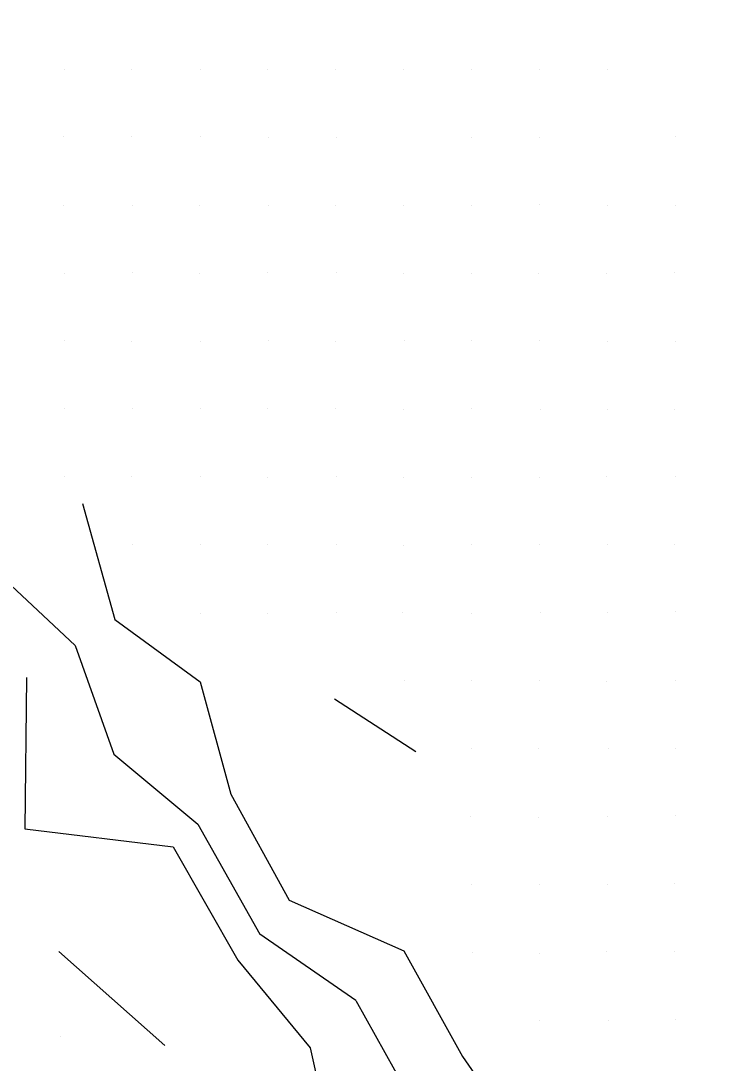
# Model space of a CAD drawing. Extents: x 1602514 to 1609837, y 863887 to 871157.
# Drawn here: x 1603702.9 to 1603857.7, y 868686.5 to 868916.6 of the extents above; entities that cross this region are included whole.
import ezdxf

# ---------------------------------------------------------------- set-up
doc = ezdxf.new("R2010")
doc.units = 0
for name, color, linetype in [('Survey-Flow line', 7, 'Continuous'), ('Survey-Ridge Lines', 7, 'Continuous'), ('Survey-Spot dirt', 7, 'Continuous')]:
    doc.layers.add(name, color=color, linetype=linetype)

msp = doc.modelspace()

# ---------------------------------------------------------------- linework, layer by layer
at = {"layer": 'Survey-Flow line'}
msp.add_line((1603776.98, 868700.36), (1603755.74, 868714.97), dxfattribs=at)
msp.add_line((1603776.98, 868700.36), (1603755.74, 868714.97), dxfattribs=at)
for points in [[(1603400.9, 868943.92), (1603424.74, 868947.42), (1603448.85, 868956.66), (1603473.15, 868954.62), (1603492.15, 868938.76), (1603516.03, 868931.18), (1603538.37, 868920.65), (1603562.25, 868913.68), (1603583.39, 868899.03), (1603596.4, 868878.02), (1603621.08, 868857.32), (1603643.24, 868845.84), (1603663.84, 868831.92), (1603686.99, 868820.57), (1603696.01, 868796.36), (1603714.96, 868778.72), (1603723.49, 868754.7), (1603742.07, 868739.28), (1603755.74, 868714.97)], [(1603400.9, 868943.92), (1603424.74, 868947.42), (1603448.85, 868956.66), (1603473.15, 868954.62), (1603492.15, 868938.76), (1603516.03, 868931.18), (1603538.37, 868920.65), (1603562.25, 868913.68), (1603583.39, 868899.03), (1603596.4, 868878.02), (1603621.08, 868857.32), (1603643.24, 868845.84), (1603663.84, 868831.92), (1603686.99, 868820.57), (1603696.01, 868796.36), (1603714.96, 868778.72), (1603723.49, 868754.7), (1603742.07, 868739.28), (1603755.74, 868714.97)], [(1603776.98, 868700.36), (1603789.74, 868677.36), (1603811.69, 868663.33), (1603827.15, 868641.12), (1603843.58, 868621.54), (1603869.67, 868611), (1603886.67, 868592.73), (1603900, 868570.2), (1603911.29, 868547.43), (1603928.27, 868529.81), (1603943.48, 868509.14), (1603955.72, 868485.41), (1603976.65, 868468.9), (1604002.57, 868466.75), (1604028.48, 868466.18), (1604052.23, 868458.25), (1604076.63, 868450.93), (1604103.21, 868446.5), (1604141.32, 868428.13)], [(1603776.98, 868700.36), (1603789.74, 868677.36), (1603811.69, 868663.33), (1603827.15, 868641.12), (1603843.58, 868621.54), (1603869.67, 868611), (1603886.67, 868592.73), (1603900, 868570.2), (1603911.29, 868547.43), (1603928.27, 868529.81), (1603943.48, 868509.14), (1603955.72, 868485.41), (1603976.65, 868468.9), (1604002.57, 868466.75), (1604028.48, 868466.18), (1604052.23, 868458.25), (1604076.63, 868450.93), (1604103.21, 868446.5), (1604141.32, 868428.13)]]:
    msp.add_lwpolyline(points, dxfattribs=at)
at = {"layer": 'Survey-Ridge Lines'}
for p, q in [((1603772.26, 868766.94), (1603790.23, 868755.34)), ((1603772.26, 868766.94), (1603790.23, 868755.34)), ((1603711.36, 868711.15), (1603734.75, 868690.39)), ((1603711.36, 868711.15), (1603734.75, 868690.39))]:
    msp.add_line(p, q, dxfattribs=at)
for points in [[(1603716.58, 868810.09), (1603723.71, 868784.44), (1603742.56, 868770.69)], [(1603716.58, 868810.09), (1603723.71, 868784.44), (1603742.56, 868770.69)], [(1603704.16, 868771.66), (1603703.84, 868738.23), (1603736.62, 868734.29), (1603750.88, 868709.27), (1603766.86, 868689.87), (1603773.26, 868661.13)], [(1603704.16, 868771.66), (1603703.84, 868738.23), (1603736.62, 868734.29), (1603750.88, 868709.27), (1603766.86, 868689.87), (1603773.26, 868661.13)], [(1603742.56, 868770.69), (1603749.31, 868745.91), (1603762.19, 868722.51), (1603787.56, 868711.32), (1603800.55, 868688), (1603815.4, 868666.48)], [(1603742.56, 868770.69), (1603749.31, 868745.91), (1603762.19, 868722.51), (1603787.56, 868711.32), (1603800.55, 868688), (1603815.4, 868666.48)]]:
    msp.add_lwpolyline(points, dxfattribs=at)
at = {"layer": 'Survey-Spot dirt'}
for p, q in [((1603712.61, 868905.9), (1603712.61, 868905.9)), ((1603712.61, 868905.9), (1603712.61, 868905.9)), ((1603727.33, 868905.96), (1603727.33, 868905.96)), ((1603727.33, 868905.96), (1603727.33, 868905.96)), ((1603742.58, 868905.96), (1603742.58, 868905.96)), ((1603742.58, 868905.96), (1603742.58, 868905.96)), ((1603757.53, 868905.96), (1603757.53, 868905.96)), ((1603757.53, 868905.96), (1603757.53, 868905.96)), ((1603772.5, 868905.91), (1603772.5, 868905.91)), ((1603772.5, 868905.91), (1603772.5, 868905.91)), ((1603787.43, 868905.98), (1603787.43, 868905.98)), ((1603787.43, 868905.98), (1603787.43, 868905.98)), ((1603802.47, 868905.82), (1603802.47, 868905.82)), ((1603802.47, 868905.82), (1603802.47, 868905.82)), ((1603817.62, 868905.94), (1603817.62, 868905.94)), ((1603817.62, 868905.94), (1603817.62, 868905.94)), ((1603832.49, 868905.81), (1603832.49, 868905.81)), ((1603832.49, 868905.81), (1603832.49, 868905.81)), ((1603712.43, 868891), (1603712.43, 868891)), ((1603712.43, 868891), (1603712.43, 868891)), ((1603727.42, 868891.05), (1603727.42, 868891.05)), ((1603727.42, 868891.05), (1603727.42, 868891.05)), ((1603742.55, 868891.06), (1603742.55, 868891.06)), ((1603742.55, 868891.06), (1603742.55, 868891.06)), ((1603757.61, 868890.92), (1603757.61, 868890.92)), ((1603757.61, 868890.92), (1603757.61, 868890.92)), ((1603772.57, 868890.98), (1603772.57, 868890.98)), ((1603772.57, 868890.98), (1603772.57, 868890.98)), ((1603802.55, 868890.96), (1603802.55, 868890.96)), ((1603802.55, 868890.96), (1603802.55, 868890.96)), ((1603817.64, 868890.9), (1603817.64, 868890.9)), ((1603817.64, 868890.9), (1603817.64, 868890.9)), ((1603847.52, 868891.13), (1603847.52, 868891.13)), ((1603847.52, 868891.13), (1603847.52, 868891.13)), ((1603712.42, 868875.94), (1603712.42, 868875.94)), ((1603712.42, 868875.94), (1603712.42, 868875.94)), ((1603727.52, 868875.94), (1603727.52, 868875.94)), ((1603727.52, 868875.94), (1603727.52, 868875.94)), ((1603742.51, 868875.92), (1603742.51, 868875.92)), ((1603742.51, 868875.92), (1603742.51, 868875.92)), ((1603757.64, 868875.89), (1603757.64, 868875.89)), ((1603757.64, 868875.89), (1603757.64, 868875.89)), ((1603787.5, 868875.96), (1603787.5, 868875.96)), ((1603787.5, 868875.96), (1603787.5, 868875.96)), ((1603802.58, 868875.92), (1603802.58, 868875.92)), ((1603802.58, 868875.92), (1603802.58, 868875.92)), ((1603817.46, 868876.07), (1603817.46, 868876.07)), ((1603817.46, 868876.07), (1603817.46, 868876.07)), ((1603832.61, 868875.93), (1603832.61, 868875.93)), ((1603832.61, 868875.93), (1603832.61, 868875.93)), ((1603772.53, 868875.76), (1603772.53, 868875.76)), ((1603772.53, 868875.76), (1603772.53, 868875.76)), ((1603847.58, 868875.86), (1603847.58, 868875.86)), ((1603847.58, 868875.86), (1603847.58, 868875.86)), ((1603712.63, 868860.96), (1603712.63, 868860.96)), ((1603712.63, 868860.96), (1603712.63, 868860.96)), ((1603727.58, 868860.98), (1603727.58, 868860.98)), ((1603727.58, 868860.98), (1603727.58, 868860.98)), ((1603742.52, 868860.82), (1603742.52, 868860.82)), ((1603742.52, 868860.82), (1603742.52, 868860.82)), ((1603757.53, 868861.08), (1603757.53, 868861.08)), ((1603757.53, 868861.08), (1603757.53, 868861.08)), ((1603772.58, 868861.1), (1603772.58, 868861.1)), ((1603772.58, 868861.1), (1603772.58, 868861.1)), ((1603787.58, 868860.95), (1603787.58, 868860.95)), ((1603787.58, 868860.95), (1603787.58, 868860.95)), ((1603802.53, 868860.93), (1603802.53, 868860.93)), ((1603802.53, 868860.93), (1603802.53, 868860.93)), ((1603817.35, 868860.94), (1603817.35, 868860.94)), ((1603817.35, 868860.94), (1603817.35, 868860.94)), ((1603832.35, 868860.79), (1603832.35, 868860.79)), ((1603832.35, 868860.79), (1603832.35, 868860.79)), ((1603847.33, 868861.07), (1603847.33, 868861.07)), ((1603847.33, 868861.07), (1603847.33, 868861.07)), ((1603712.54, 868845.97), (1603712.54, 868845.97)), ((1603712.54, 868845.97), (1603712.54, 868845.97)), ((1603757.56, 868845.99), (1603757.56, 868845.99)), ((1603757.56, 868845.99), (1603757.56, 868845.99)), ((1603787.64, 868846.05), (1603787.64, 868846.05)), ((1603787.64, 868846.05), (1603787.64, 868846.05)), ((1603802.6, 868846.13), (1603802.6, 868846.13)), ((1603802.6, 868846.13), (1603802.6, 868846.13)), ((1603727.41, 868845.89), (1603727.41, 868845.89)), ((1603727.41, 868845.89), (1603727.41, 868845.89)), ((1603742.54, 868845.95), (1603742.54, 868845.95)), ((1603742.54, 868845.95), (1603742.54, 868845.95)), ((1603772.54, 868845.95), (1603772.54, 868845.95)), ((1603772.54, 868845.95), (1603772.54, 868845.95)), ((1603817.53, 868845.97), (1603817.53, 868845.97)), ((1603817.53, 868845.97), (1603817.53, 868845.97)), ((1603832.63, 868845.93), (1603832.63, 868845.93)), ((1603832.63, 868845.93), (1603832.63, 868845.93)), ((1603847.69, 868845.91), (1603847.69, 868845.91)), ((1603847.69, 868845.91), (1603847.69, 868845.91)), ((1603712.51, 868831.01), (1603712.51, 868831.01)), ((1603712.51, 868831.01), (1603712.51, 868831.01)), ((1603727.58, 868831.1), (1603727.58, 868831.1)), ((1603727.58, 868831.1), (1603727.58, 868831.1)), ((1603742.62, 868831.1), (1603742.62, 868831.1)), ((1603742.62, 868831.1), (1603742.62, 868831.1)), ((1603757.5, 868831), (1603757.5, 868831)), ((1603757.5, 868831), (1603757.5, 868831)), ((1603772.47, 868830.99), (1603772.47, 868830.99)), ((1603772.47, 868830.99), (1603772.47, 868830.99)), ((1603787.53, 868830.88), (1603787.53, 868830.88)), ((1603787.53, 868830.88), (1603787.53, 868830.88)), ((1603802.56, 868831.02), (1603802.56, 868831.02)), ((1603802.56, 868831.02), (1603802.56, 868831.02)), ((1603817.66, 868830.88), (1603817.66, 868830.88)), ((1603817.66, 868830.88), (1603817.66, 868830.88)), ((1603832.53, 868830.84), (1603832.53, 868830.84)), ((1603832.53, 868830.84), (1603832.53, 868830.84)), ((1603847.44, 868830.91), (1603847.44, 868830.91)), ((1603847.44, 868830.91), (1603847.44, 868830.91)), ((1603772.63, 868816.06), (1603772.63, 868816.06)), ((1603772.63, 868816.06), (1603772.63, 868816.06)), ((1603712.57, 868816.04), (1603712.57, 868816.04)), ((1603712.57, 868816.04), (1603712.57, 868816.04)), ((1603727.44, 868815.96), (1603727.44, 868815.96)), ((1603727.44, 868815.96), (1603727.44, 868815.96)), ((1603742.61, 868815.93), (1603742.61, 868815.93)), ((1603742.61, 868815.93), (1603742.61, 868815.93)), ((1603757.48, 868815.83), (1603757.48, 868815.83)), ((1603757.48, 868815.83), (1603757.48, 868815.83)), ((1603787.45, 868815.86), (1603787.45, 868815.86)), ((1603787.45, 868815.86), (1603787.45, 868815.86)), ((1603802.48, 868815.88), (1603802.48, 868815.88)), ((1603802.48, 868815.88), (1603802.48, 868815.88)), ((1603817.59, 868815.92), (1603817.59, 868815.92)), ((1603817.59, 868815.92), (1603817.59, 868815.92)), ((1603832.44, 868815.99), (1603832.44, 868815.99)), ((1603832.44, 868815.99), (1603832.44, 868815.99)), ((1603847.53, 868815.99), (1603847.53, 868815.99)), ((1603847.53, 868815.99), (1603847.53, 868815.99)), ((1603727.54, 868800.99), (1603727.54, 868800.99)), ((1603727.54, 868800.99), (1603727.54, 868800.99)), ((1603742.53, 868801.06), (1603742.53, 868801.06)), ((1603742.53, 868801.06), (1603742.53, 868801.06)), ((1603757.51, 868800.97), (1603757.51, 868800.97)), ((1603757.51, 868800.97), (1603757.51, 868800.97)), ((1603772.58, 868800.93), (1603772.58, 868800.93)), ((1603772.58, 868800.93), (1603772.58, 868800.93)), ((1603787.48, 868800.77), (1603787.48, 868800.77)), ((1603787.48, 868800.77), (1603787.48, 868800.77)), ((1603802.48, 868801.07), (1603802.48, 868801.07)), ((1603802.48, 868801.07), (1603802.48, 868801.07)), ((1603817.53, 868800.96), (1603817.53, 868800.96)), ((1603817.53, 868800.96), (1603817.53, 868800.96)), ((1603832.52, 868801.05), (1603832.52, 868801.05)), ((1603832.52, 868801.05), (1603832.52, 868801.05)), ((1603847.32, 868800.93), (1603847.32, 868800.93)), ((1603847.32, 868800.93), (1603847.32, 868800.93)), ((1603742.69, 868785.87), (1603742.69, 868785.87)), ((1603742.69, 868785.87), (1603742.69, 868785.87)), ((1603757.37, 868785.81), (1603757.37, 868785.81)), ((1603757.37, 868785.81), (1603757.37, 868785.81)), ((1603772.58, 868786.05), (1603772.58, 868786.05)), ((1603772.58, 868786.05), (1603772.58, 868786.05)), ((1603787.36, 868785.9), (1603787.36, 868785.9)), ((1603787.36, 868785.9), (1603787.36, 868785.9)), ((1603802.54, 868785.83), (1603802.54, 868785.83)), ((1603802.54, 868785.83), (1603802.54, 868785.83)), ((1603817.66, 868785.91), (1603817.66, 868785.91)), ((1603817.66, 868785.91), (1603817.66, 868785.91)), ((1603832.48, 868786.07), (1603832.48, 868786.07)), ((1603832.48, 868786.07), (1603832.48, 868786.07)), ((1603847.52, 868786.13), (1603847.52, 868786.13)), ((1603847.52, 868786.13), (1603847.52, 868786.13)), ((1603787.63, 868771.03), (1603787.63, 868771.03)), ((1603787.63, 868771.03), (1603787.63, 868771.03)), ((1603802.57, 868771), (1603802.57, 868771)), ((1603802.57, 868771), (1603802.57, 868771)), ((1603817.6, 868770.94), (1603817.6, 868770.94)), ((1603817.6, 868770.94), (1603817.6, 868770.94)), ((1603832.37, 868770.75), (1603832.37, 868770.75)), ((1603832.37, 868770.75), (1603832.37, 868770.75)), ((1603847.57, 868770.96), (1603847.57, 868770.96)), ((1603847.57, 868770.96), (1603847.57, 868770.96)), ((1603802.6, 868756), (1603802.6, 868756)), ((1603802.6, 868756), (1603802.6, 868756)), ((1603817.41, 868755.98), (1603817.41, 868755.98)), ((1603817.41, 868755.98), (1603817.41, 868755.98)), ((1603832.67, 868755.88), (1603832.67, 868755.88)), ((1603832.67, 868755.88), (1603832.67, 868755.88)), ((1603847.53, 868755.88), (1603847.53, 868755.88)), ((1603847.53, 868755.88), (1603847.53, 868755.88)), ((1603802.39, 868740.99), (1603802.39, 868740.99)), ((1603802.39, 868740.99), (1603802.39, 868740.99)), ((1603817.38, 868740.78), (1603817.38, 868740.78)), ((1603817.38, 868740.78), (1603817.38, 868740.78)), ((1603832.58, 868740.89), (1603832.58, 868740.89)), ((1603832.58, 868740.89), (1603832.58, 868740.89)), ((1603847.65, 868741.15), (1603847.65, 868741.15)), ((1603847.65, 868741.15), (1603847.65, 868741.15)), ((1603802.53, 868725.93), (1603802.53, 868725.93)), ((1603802.53, 868725.93), (1603802.53, 868725.93)), ((1603817.53, 868725.92), (1603817.53, 868725.92)), ((1603817.53, 868725.92), (1603817.53, 868725.92)), ((1603832.5, 868725.86), (1603832.5, 868725.86)), ((1603832.5, 868725.86), (1603832.5, 868725.86)), ((1603847.47, 868726.13), (1603847.47, 868726.13)), ((1603847.47, 868726.13), (1603847.47, 868726.13)), ((1603802.7, 868710.99), (1603802.7, 868710.99)), ((1603802.7, 868710.99), (1603802.7, 868710.99)), ((1603817.49, 868710.68), (1603817.49, 868710.68)), ((1603817.49, 868710.68), (1603817.49, 868710.68)), ((1603832.44, 868711.08), (1603832.44, 868711.08)), ((1603832.44, 868711.08), (1603832.44, 868711.08)), ((1603847.31, 868711.08), (1603847.31, 868711.08)), ((1603847.31, 868711.08), (1603847.31, 868711.08)), ((1603817.53, 868696.03), (1603817.53, 868696.03)), ((1603817.53, 868696.03), (1603817.53, 868696.03)), ((1603832.77, 868695.99), (1603832.77, 868695.99)), ((1603832.77, 868695.99), (1603832.77, 868695.99)), ((1603847.61, 868696.14), (1603847.61, 868696.14)), ((1603847.61, 868696.14), (1603847.61, 868696.14)), ((1603711.7, 868692.48), (1603711.7, 868692.48)), ((1603711.7, 868692.48), (1603711.7, 868692.48))]:
    msp.add_line(p, q, dxfattribs=at)

doc.saveas('drawing.dxf')
